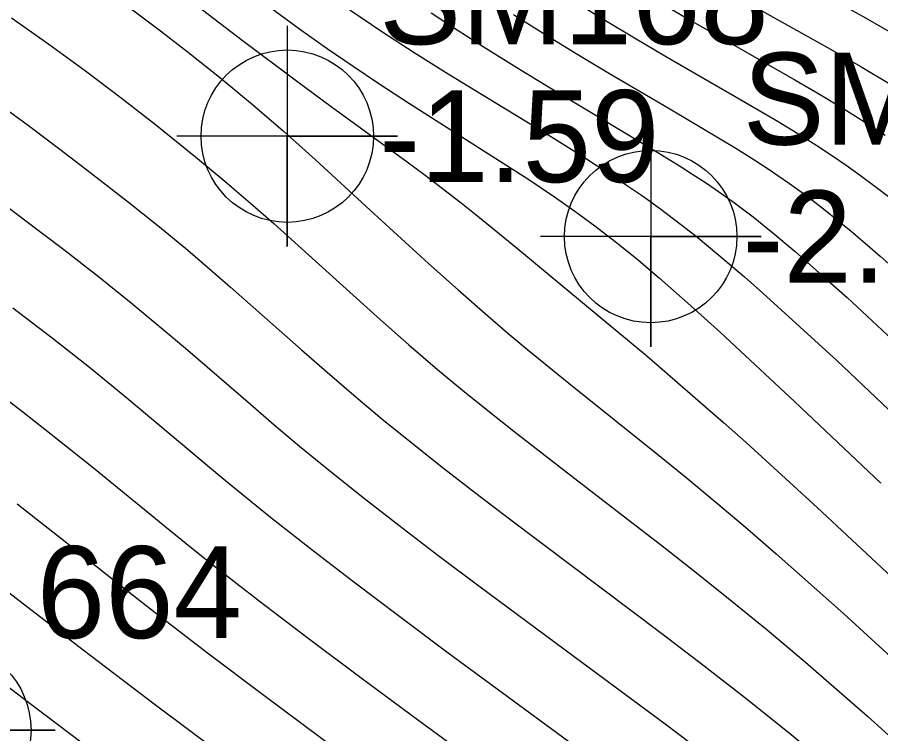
# Model space of a CAD drawing. Extents: x 2602990 to 2605851, y 618069 to 619180.
# Drawn here: x 2604262.59 to 2604286.07, y 618254.23 to 618273.71 of the extents above; entities that cross this region are included whole.
import ezdxf

# ---------------------------------------------------------------- set-up
doc = ezdxf.new("R2010")
doc.units = 0
for name, color, linetype in [('DTM Contours Major', 7, 'Continuous'), ('DTM Contours Minor', 7, 'Continuous'), ('Exist DTM Breakline', 7, 'Continuous'), ('Exist DTM Breakline Underwater', 7, 'Continuous'), ('Exist DTM Breakline Underwater Cogo Number', 7, 'Continuous'), ('Exist DTM Breakline Underwater Cogo Point CELL', 7, 'Continuous'), ('Exist DTM Regular Point Underwater CELL', 7, 'Continuous'), ('Exist DTM Regular Point Underwater Cogo Elevation', 7, 'Continuous'), ('Exist DTM Regular Point Underwater Cogo Number', 7, 'Continuous')]:
    doc.layers.add(name, color=color, linetype=linetype)

# ---------------------------------------------------------------- blocks, each defined once
blk = doc.blocks.new('EXIST DTM BREAKLINE UNDERWATER COGO POINT')
at = {"layer": 'Exist DTM Breakline Underwater Cogo Point CELL'}
blk.add_lwpolyline([(0, 0.06), (0, -0.06), (0, 0), (0.06, 0), (-0.06, 0)], dxfattribs=at)
blk.add_circle((0, 0), 0.04688, dxfattribs=at)

msp = doc.modelspace()

# ---------------------------------------------------------------- linework, layer by layer
at = {"layer": 'DTM Contours Major'}
for points in [[(2604269.354, 618274.062), (2604270.309, 618273.368), (2604271.023, 618272.862), (2604271.726, 618272.377), (2604272.426, 618271.908), (2604273.263, 618271.362), (2604275.71, 618269.806), (2604276.474, 618269.311), (2604277.199, 618268.826), (2604277.759, 618268.434), (2604278.304, 618268.034), (2604278.85, 618267.612), (2604279.43, 618267.143), (2604280.055, 618266.614), (2604280.83, 618265.933), (2604281.716, 618265.132), (2604283.73, 618263.26), (2604286.075, 618261.037)], [(2604260.179, 618257.149), (2604262.948, 618255.05), (2604265.474, 618253.136), (2604267.38, 618251.707), (2604269.337, 618250.256), (2604271.244, 618248.864), (2604273.003, 618247.611), (2604274.514, 618246.577), (2604275.105, 618246.192), (2604275.666, 618245.84), (2604276.671, 618245.236), (2604278.318, 618244.274), (2604282.185, 618242.038), (2604284.181, 618240.871), (2604286.055, 618239.75), (2604287.822, 618238.647)]]:
    msp.add_lwpolyline(points, dxfattribs=at)
at = {"layer": 'DTM Contours Minor'}
for points in [[(2604264.549, 618276.279), (2604268.713, 618273.086), (2604270.189, 618271.974), (2604271.13, 618271.279), (2604273.197, 618269.772), (2604273.682, 618269.412), (2604274.156, 618269.052), (2604274.664, 618268.657), (2604275.163, 618268.259), (2604276.147, 618267.455), (2604278.875, 618265.198), (2604279.71, 618264.497), (2604280.688, 618263.66), (2604281.799, 618262.687), (2604282.411, 618262.14), (2604284.343, 618260.376), (2604286.499, 618258.366)], [(2604282.804, 618275.282), (2604285.659, 618273.689), (2604286.606, 618273.149)], [(2604277.703, 618274.162), (2604278.544, 618273.646), (2604279.379, 618273.144), (2604280.2, 618272.66), (2604281.596, 618271.853), (2604282.738, 618271.194), (2604283.285, 618270.871), (2604283.817, 618270.548), (2604284.334, 618270.221), (2604284.735, 618269.956), (2604285.13, 618269.685), (2604285.523, 618269.404), (2604285.918, 618269.111), (2604286.317, 618268.804)], [(2604280.031, 618274.135), (2604280.832, 618273.665), (2604281.625, 618273.207), (2604283.735, 618272.007), (2604284.41, 618271.615), (2604285.067, 618271.221), (2604285.705, 618270.822), (2604286.198, 618270.499)], [(2604282.223, 618274.238), (2604284.706, 618272.84), (2604285.515, 618272.375), (2604286.306, 618271.906)], [(2604239.006, 618273.997), (2604240.282, 618273.187), (2604242.59, 618271.696), (2604247.877, 618268.266), (2604249.849, 618266.968), (2604251.856, 618265.626), (2604252.829, 618264.967), (2604254.212, 618264.017), (2604255.491, 618263.124), (2604257.33, 618261.816), (2604258.828, 618260.729), (2604260.288, 618259.646), (2604261.804, 618258.495), (2604264.389, 618256.504), (2604266.351, 618255.015), (2604268.041, 618253.749), (2604269.908, 618252.36), (2604274.081, 618249.275), (2604278.788, 618245.807), (2604281.219, 618244.021), (2604283.52, 618242.338), (2604285.581, 618240.843), (2604287.292, 618239.619)], [(2604265.691, 618273.94), (2604266.491, 618273.338), (2604267.248, 618272.75), (2604268.138, 618272.038), (2604268.566, 618271.687), (2604268.988, 618271.334), (2604269.823, 618270.615), (2604270.694, 618269.84), (2604272.195, 618268.465), (2604273.777, 618267.015), (2604274.581, 618266.291), (2604275.387, 618265.586), (2604275.933, 618265.12), (2604276.48, 618264.663), (2604277.59, 618263.759), (2604280.102, 618261.743), (2604280.826, 618261.153), (2604281.586, 618260.524), (2604282.387, 618259.848), (2604283.233, 618259.119), (2604285.063, 618257.494), (2604287.012, 618255.709)], [(2604271.642, 618273.905), (2604272.509, 618273.319), (2604273.384, 618272.75), (2604274.312, 618272.167), (2604277.118, 618270.454), (2604278.022, 618269.89), (2604278.893, 618269.326), (2604279.596, 618268.848), (2604280.059, 618268.516), (2604280.479, 618268.202), (2604281.054, 618267.752), (2604281.674, 618267.241), (2604282.369, 618266.645), (2604282.871, 618266.202), (2604284.876, 618264.372), (2604287.176, 618262.203)], [(2604262.44, 618273.692), (2604263.452, 618272.976), (2604264.451, 618272.246), (2604265.423, 618271.512), (2604266.355, 618270.787), (2604267.442, 618269.914), (2604268.242, 618269.249), (2604269.003, 618268.595), (2604269.57, 618268.096), (2604270.987, 618266.818), (2604272.471, 618265.479), (2604273.238, 618264.804), (2604274.02, 618264.133), (2604274.698, 618263.57), (2604275.389, 618263.011), (2604276.095, 618262.452), (2604277.559, 618261.316), (2604279.189, 618260.064), (2604280.088, 618259.369), (2604281.018, 618258.639), (2604281.983, 618257.868), (2604282.984, 618257.048), (2604284.024, 618256.172), (2604285.71, 618254.701), (2604287.44, 618253.14)], [(2604273.845, 618273.829), (2604274.358, 618273.492), (2604275.265, 618272.912), (2604276.18, 618272.342), (2604277.087, 618271.789), (2604279.971, 618270.057), (2604280.645, 618269.641), (2604280.968, 618269.436), (2604281.285, 618269.228), (2604281.598, 618269.015), (2604282.095, 618268.661), (2604282.602, 618268.276), (2604283.138, 618267.846), (2604283.745, 618267.336), (2604284.413, 618266.752), (2604285.157, 618266.083), (2604286.933, 618264.441)], [(2604276.084, 618273.782), (2604276.963, 618273.231), (2604277.84, 618272.694), (2604278.702, 618272.176), (2604280.335, 618271.213), (2604281.71, 618270.405), (2604282.138, 618270.146), (2604282.555, 618269.886), (2604282.962, 618269.622), (2604283.28, 618269.408), (2604283.597, 618269.187), (2604283.914, 618268.957), (2604284.235, 618268.716), (2604284.563, 618268.461), (2604284.901, 618268.19), (2604285.268, 618267.888), (2604285.652, 618267.563), (2604286.055, 618267.215), (2604286.931, 618266.436)], [(2604262.016, 618271.403), (2604262.897, 618270.761), (2604263.753, 618270.122), (2604264.572, 618269.498), (2604265.622, 618268.68), (2604266.415, 618268.046), (2604267.165, 618267.428), (2604267.898, 618266.805), (2604268.396, 618266.372), (2604270.321, 618264.667), (2604271.02, 618264.054), (2604271.749, 618263.427), (2604272.509, 618262.79), (2604273.329, 618262.124), (2604274.182, 618261.45), (2604275.066, 618260.766), (2604275.98, 618260.069), (2604280.121, 618256.954), (2604281.274, 618256.072), (2604282.448, 618255.155), (2604283.64, 618254.2), (2604284.847, 618253.202), (2604286.358, 618251.904)], [(2604262.1, 618268.719), (2604262.831, 618268.171), (2604263.858, 618267.39), (2604264.804, 618266.655), (2604265.694, 618265.943), (2604266.566, 618265.221), (2604267.166, 618264.711), (2604268.932, 618263.183), (2604269.583, 618262.626), (2604270.271, 618262.048), (2604270.997, 618261.451), (2604271.953, 618260.687), (2604272.968, 618259.898), (2604274.035, 618259.084), (2604275.148, 618258.248), (2604277.49, 618256.509), (2604280.208, 618254.494), (2604281.589, 618253.454), (2604282.968, 618252.395), (2604284.334, 618251.319), (2604285.674, 618250.228), (2604286.977, 618249.125)], [(2604262.478, 618265.805), (2604263.543, 618264.991), (2604264.556, 618264.192), (2604265.578, 618263.358), (2604268.161, 618261.191), (2604268.8, 618260.665), (2604269.481, 618260.115), (2604270.568, 618259.259), (2604271.743, 618258.357), (2604272.995, 618257.412), (2604274.314, 618256.429), (2604277.108, 618254.371), (2604280.337, 618251.996), (2604281.951, 618250.795), (2604283.53, 618249.598), (2604285.051, 618248.419), (2604286.487, 618247.266)], [(2604261.582, 618263.865), (2604262.75, 618262.974), (2604263.516, 618262.373), (2604264.709, 618261.415), (2604266.749, 618259.748), (2604267.334, 618259.277), (2604267.958, 618258.782), (2604269.172, 618257.84), (2604270.508, 618256.825), (2604271.949, 618255.746), (2604273.479, 618254.612), (2604276.743, 618252.218), (2604280.507, 618249.463), (2604282.356, 618248.097), (2604284.127, 618246.772), (2604285.776, 618245.51), (2604287.262, 618244.337)], [(2604262.591, 618260.478), (2604263.94, 618259.414), (2604265.348, 618258.297), (2604266.426, 618257.454), (2604267.768, 618256.427), (2604269.267, 618255.299), (2604270.902, 618254.082), (2604272.65, 618252.792), (2604276.401, 618250.046), (2604280.719, 618246.893), (2604282.801, 618245.365), (2604284.743, 618243.926), (2604286.479, 618242.619)]]:
    msp.add_lwpolyline(points, dxfattribs=at)
at = {"layer": 'Exist DTM Breakline'}
msp.add_spline([(2604056.195, 618608.101), (2604070.612, 618564.846), (2604060.948, 618498.617), (2604052.223, 618447.183), (2604051.568, 618445.166), (2604051.779, 618438.355), (2604056.316, 618420.051), (2604056.045, 618414.227), (2604060.112, 618404.174), (2604065.814, 618393.977), (2604079.591, 618374.932), (2604102.645, 618354.376), (2604129.573, 618330.438), (2604185.644, 618288.739), (2604229.181, 618260.22), (2604259.941, 618240.43), (2604275.412, 618231.212), (2604276.014, 618212.47)], degree=3, dxfattribs=at)
at = {"layer": 'Exist DTM Breakline Underwater'}
msp.add_spline([(2604068.235, 618404.026), (2604081.862, 618390.481), (2604106.657, 618363.116), (2604137.711, 618338.436), (2604184.389, 618299.643), (2604239.062, 618271.475), (2604260.626, 618254.325), (2604289.805, 618238.046)], degree=3, dxfattribs=at)
at = {"layer": 'Exist DTM Regular Point Underwater CELL'}
for points in [[(2604269.936, 618273.474), (2604269.936, 618267.474), (2604269.936, 618270.474), (2604272.936, 618270.474), (2604266.936, 618270.474)], [(2604279.819, 618270.744), (2604279.819, 618264.744), (2604279.819, 618267.744), (2604282.819, 618267.744), (2604276.819, 618267.744)]]:
    msp.add_lwpolyline(points, dxfattribs=at)
for centre in [(2604269.936, 618270.474), (2604279.819, 618267.744)]:
    msp.add_circle(centre, 2.344, dxfattribs=at)

# ---------------------------------------------------------------- block references
at = {"layer": 'Exist DTM Breakline Underwater Cogo Point CELL', "xscale": 50, "yscale": 50}
msp.add_blockref('EXIST DTM BREAKLINE UNDERWATER COGO POINT', (2604260.626, 618254.325), dxfattribs=at)

# ---------------------------------------------------------------- texts
at = {"layer": 'Exist DTM Breakline Underwater Cogo Number'}
msp.add_text('664', height=2.5, dxfattribs=at).set_placement((2604263.126, 618256.825))
at = {"layer": 'Exist DTM Regular Point Underwater Cogo Elevation'}
for s, p in [('-1.59', (2604272.436, 618269.224)), ('-2.08', (2604282.319, 618266.494))]:
    msp.add_text(s, height=2.5, dxfattribs=at).set_placement(p)
at = {"layer": 'Exist DTM Regular Point Underwater Cogo Number'}
for s, p in [('SM168', (2604272.436, 618272.974)), ('SM169', (2604282.319, 618270.244))]:
    msp.add_text(s, height=2.5, dxfattribs=at).set_placement(p)

doc.saveas('drawing.dxf')
